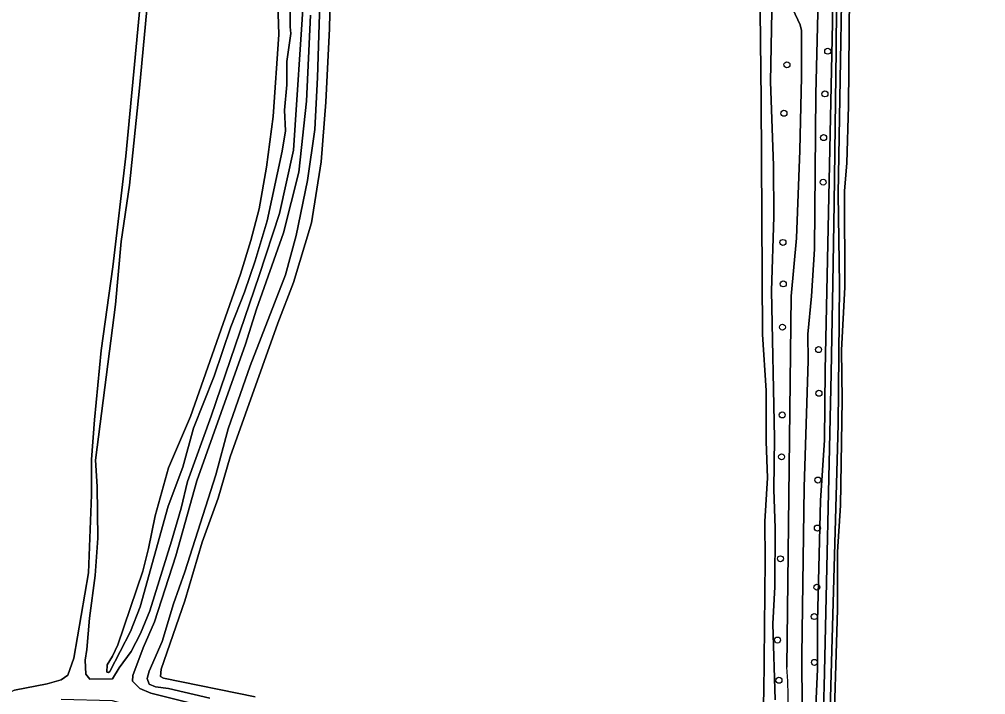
# Model space of a CAD drawing. Extents: x 162722 to 165104, y 384719 to 386284.
# Drawn here: x 163729.4 to 163886.4, y 385827.9 to 385937.6 of the extents above; entities that cross this region are included whole.
import ezdxf

# ---------------------------------------------------------------- set-up
doc = ezdxf.new("R2010")
doc.units = 0
for name, color, linetype in [('IMGEO_Boom', 7, 'Continuous'), ('IMGEO_Gemengd_bos', 7, 'Continuous'), ('IMGEO_Groenvoorziening', 7, 'Continuous'), ('IMGEO_Loofbos', 7, 'Continuous'), ('IMGEO_Oever', 7, 'Continuous'), ('IMGEO_Voetpad_halfverhard', 7, 'Continuous'), ('IMGEO_Waterloop', 7, 'Continuous')]:
    doc.layers.add(name, color=color, linetype=linetype)

msp = doc.modelspace()

# ---------------------------------------------------------------- linework, layer by layer
at = {"layer": 'IMGEO_Boom'}
for centre in [(163860.78, 385932.42), (163854.15, 385930.21), (163860.33, 385925.49), (163853.66, 385922.34), (163860.12, 385918.39), (163860.04, 385911.15), (163853.51, 385901.36), (163853.56, 385894.63), (163853.43, 385887.6), (163859.29, 385883.95), (163859.36, 385876.86), (163853.38, 385873.35), (163853.28, 385866.54), (163859.18, 385862.77), (163859.1, 385854.97), (163853.1, 385849.98), (163859.02, 385845.37), (163858.59, 385840.6), (163852.62, 385836.78), (163858.63, 385833.16), (163852.86, 385830.25)]:
    msp.add_circle(centre, 0.489, dxfattribs=at)
at = {"layer": 'IMGEO_Gemengd_bos'}
for points in [[(163773.5, 385942.06), (163773.43, 385936.37), (163773.55, 385935.31), (163772.9, 385930.76), (163772.87, 385926.95), (163772.54, 385922.87), (163772.69, 385919.51), (163772.16, 385916.19), (163769.71, 385904.85), (163767.73, 385898.39), (163765.99, 385893.3), (163763.79, 385887.65), (163761.06, 385879.64), (163757.74, 385871.18), (163755.97, 385864.87), (163753.63, 385858.51), (163749.04, 385842.19), (163747.51, 385838.16), (163744.13, 385831.68), (163743.93, 385831.53), (163743.65, 385831.56), (163743.68, 385832.78), (163744.55, 385834.14), (163745.46, 385836.02), (163749.51, 385847.95), (163750.43, 385851.65), (163751.49, 385856.98), (163753.68, 385864.74), (163757.22, 385873.09), (163765.35, 385896.2), (163767.04, 385901.67), (163768.4, 385906.82), (163769.57, 385913.57), (163770.65, 385921.84), (163771.62, 385935.12), (163771.2, 385947.03)], [(163864.35, 385947.55), (163864.16, 385923.57), (163863.88, 385914.23), (163863.53, 385909.74), (163863.58, 385894.09), (163863.04, 385883.86), (163863.13, 385875.81), (163862.86, 385858.66), (163862.35, 385851.1), (163862.38, 385841.75), (163861.64, 385818.27), (163861.77, 385812.27), (163861.51, 385808.77), (163860.73, 385805.09), (163860.21, 385801.72), (163860.22, 385800.43), (163863.14, 385798.03), (163863.74, 385797.01), (163863.87, 385794.75), (163909.35, 385788)], [(163750.52, 385943.32), (163748.95, 385926.4), (163747.31, 385910.68), (163745.98, 385901.51), (163745.08, 385891.3), (163741.81, 385866.02), (163742.07, 385861.73), (163742.16, 385853.33), (163741.74, 385847.28), (163740.84, 385840.32), (163740.42, 385835.22), (163740.15, 385833.49), (163740.25, 385831.25), (163740.91, 385830.44), (163744.58, 385830.46), (163745.63, 385832.26), (163747.61, 385834.93), (163749.1, 385837.83), (163750.64, 385841.54), (163754.15, 385852.82), (163755.72, 385858.21), (163756.75, 385862.55), (163760.61, 385873.13), (163768.42, 385895.98), (163771.7, 385906.04), (163773.96, 385916.33), (163775.64, 385941.73)], [(163728.65, 385828.64), (163733.97, 385829.65), (163736.24, 385830.3), (163737.33, 385831.1), (163738.29, 385833.84), (163740.68, 385847.68), (163741.18, 385860.38), (163741.17, 385866.12), (163741.64, 385872.55), (163742.71, 385883.8), (163744.62, 385897.42), (163746.74, 385915.38), (163749.08, 385940.02)]]:
    msp.add_lwpolyline(points, dxfattribs=at)
at = {"layer": 'IMGEO_Groenvoorziening'}
for points in [[(163859.7, 385960.62), (163858.83, 385925.43), (163858.65, 385900.29), (163858.15, 385892.61), (163857.57, 385886.49), (163857.62, 385882.11), (163856.96, 385861.61), (163856.58, 385834.26), (163856.66, 385816.7)], [(163858.66, 385822.47), (163859.14, 385832.06), (163859.1, 385839.78), (163859.62, 385859.46), (163860.26, 385869.23), (163860.36, 385880.64), (163861.54, 385937.01), (163861.46, 385957.41)]]:
    msp.add_lwpolyline(points, dxfattribs=at)
at = {"layer": 'IMGEO_Loofbos'}
for points in [[(163760.38, 385827.32), (163753.66, 385828.89), (163751.58, 385829.21), (163750.54, 385829.63), (163750.19, 385830.52), (163750.51, 385831.74), (163752.62, 385836.52), (163754.48, 385842.66), (163756.34, 385847.87), (163761.34, 385863.61), (163763.38, 385871.11), (163766.91, 385881.33), (163772.69, 385896.09), (163774.39, 385902.51), (163776.26, 385911.41), (163777.47, 385919.71), (163777.89, 385928.14), (163778.43, 385945.43)], [(163779.99, 385943.46), (163779.8, 385936.12), (163779.25, 385924.16), (163778.47, 385914.47), (163776.89, 385904.52), (163774, 385894.86), (163771.43, 385888.25), (163763.67, 385866.54), (163761.74, 385859.85), (163759.12, 385852.66), (163756.33, 385843.15), (163752.46, 385832.05), (163752.38, 385830.86), (163752.86, 385830.6), (163767.74, 385827.57)], [(163851.75, 385941.86), (163851.49, 385927.43), (163851.99, 385913.84), (163852.03, 385905.51), (163851.64, 385893.52), (163852.16, 385869.59), (163852.05, 385861.26), (163852.26, 385854.96), (163852.21, 385845.43), (163851.86, 385839.44), (163852.24, 385827.07)], [(163850.01, 385820.27), (163850.4, 385828.1), (163850.64, 385849.74), (163850.54, 385856.06), (163850.97, 385863.12), (163850.79, 385869.02), (163850.77, 385877.3), (163850.16, 385886.42), (163849.99, 385924.45), (163849.8, 385938.9)], [(163854.13, 385832.37), (163854.83, 385892.66), (163855.72, 385902.04), (163856.24, 385916.32), (163856.52, 385928.27), (163856.51, 385935.79), (163856.28, 385936.68), (163855.11, 385939.25)], [(163776.74, 385938.3), (163776.08, 385924.31), (163774.83, 385912.8), (163772.34, 385902.92), (163767.97, 385890.51), (163766.18, 385884.82), (163758.25, 385862.63), (163754.84, 385850.46), (163751.41, 385839.76), (163749.54, 385835.54), (163747.85, 385831.04), (163747.8, 385830.1), (163748.99, 385828.91), (163750.77, 385828.15), (163770.97, 385823.1), (163782.04, 385819.82), (163795.47, 385815.55), (163814.8, 385808.57), (163845.33, 385799.1), (163848.75, 385798.55)]]:
    msp.add_lwpolyline(points, dxfattribs=at)
msp.add_arc((163777.29, 385826.52), 77.07, 355.2889, 4.3536, dxfattribs=at)
at = {"layer": 'IMGEO_Oever'}
for points in [[(163863.4, 385961.93), (163862.47, 385909.25), (163862.68, 385894.48), (163862.48, 385871.78), (163860.86, 385813.86), (163860.65, 385809.23), (163859.16, 385800.33), (163859.52, 385799.63), (163862.52, 385797.8), (163863.18, 385796.69), (163863.24, 385795.52), (163862.71, 385795.48), (163861.77, 385797.08), (163858.89, 385797.97), (163857.91, 385799.8), (163859.66, 385812.95), (163860.21, 385829.16), (163861.36, 385880.09), (163861.62, 385894.73), (163861.83, 385907.68), (163862.14, 385932.63), (163862.24, 385946.93)], [(163861.46, 385957.41), (163861.54, 385937.01), (163860.36, 385880.64), (163860.26, 385869.23), (163859.62, 385859.46), (163859.1, 385839.78), (163859.14, 385832.06), (163858.66, 385822.47)], [(163861.64, 385818.27), (163862.38, 385841.75), (163862.35, 385851.1), (163862.86, 385858.66), (163863.13, 385875.81), (163863.04, 385883.86), (163863.58, 385894.09), (163863.53, 385909.74), (163863.88, 385914.23), (163864.16, 385923.57), (163864.35, 385947.55)]]:
    msp.add_lwpolyline(points, dxfattribs=at)
at = {"layer": 'IMGEO_Voetpad_halfverhard'}
for points in [[(163856.58, 385834.26), (163856.96, 385861.61), (163857.62, 385882.11), (163857.57, 385886.49), (163858.15, 385892.61), (163858.65, 385900.29), (163858.83, 385925.43), (163859.7, 385960.62), (163859.7, 385974.32), (163859.89, 385978.92), (163860.31, 385982.62), (163860.61, 385989.34), (163860.84, 386000), (163860.96, 386005.39), (163860.86, 386018.57), (163861.07, 386049.49), (163860.83, 386057.07), (163860.78, 386071.09), (163861.1, 386107.74)], [(163775.64, 385941.73), (163773.96, 385916.33), (163771.7, 385906.04), (163768.42, 385895.98), (163760.61, 385873.13), (163756.75, 385862.55), (163755.72, 385858.21), (163754.15, 385852.82), (163750.64, 385841.54), (163749.1, 385837.83), (163747.61, 385834.93), (163745.63, 385832.26), (163744.58, 385830.46), (163740.91, 385830.44), (163740.25, 385831.25), (163740.15, 385833.49), (163740.42, 385835.22), (163740.84, 385840.32), (163741.74, 385847.28), (163742.16, 385853.33), (163742.07, 385861.73), (163741.81, 385866.02), (163745.08, 385891.3), (163745.98, 385901.51), (163747.31, 385910.68), (163748.95, 385926.4), (163750.52, 385943.32)], [(163749.08, 385940.02), (163746.74, 385915.38), (163744.62, 385897.42), (163742.71, 385883.8), (163741.64, 385872.55), (163741.17, 385866.12), (163741.18, 385860.38), (163740.68, 385847.68), (163738.29, 385833.84), (163737.33, 385831.1), (163736.24, 385830.3), (163733.97, 385829.65), (163728.65, 385828.64), (163722.1, 385825.43), (163723.01, 385825.55), (163728.55, 385826.49)], [(163855.11, 385939.25), (163856.28, 385936.68), (163856.51, 385935.79), (163856.52, 385928.27), (163856.24, 385916.32), (163855.72, 385902.04), (163854.83, 385892.66), (163854.13, 385832.37)], [(163747.8, 385830.1), (163747.85, 385831.04), (163749.54, 385835.54), (163751.41, 385839.76), (163754.84, 385850.46), (163758.25, 385862.63), (163766.18, 385884.82), (163767.97, 385890.51), (163772.34, 385902.92), (163774.83, 385912.8), (163776.08, 385924.31), (163776.74, 385938.3)], [(163736.21, 385827.18), (163744.49, 385826.99), (163747.37, 385826.14), (163751.36, 385825.3), (163762.43, 385822.57), (163771.17, 385820.08), (163775.7, 385818.4), (163791.05, 385814.23), (163835.12, 385799.87), (163851.19, 385794.34), (163854.99, 385793.25), (163854.56, 385796.09), (163854.83, 385800.43), (163856.06, 385810.48), (163856.66, 385816.7), (163856.58, 385834.26)], [(163848.75, 385798.55), (163845.33, 385799.1), (163814.8, 385808.57), (163795.47, 385815.55), (163782.04, 385819.82), (163770.97, 385823.1), (163750.77, 385828.15), (163748.99, 385828.91), (163747.8, 385830.1)]]:
    msp.add_lwpolyline(points, dxfattribs=at)
msp.add_arc((163777.29, 385826.52), 77.07, 355.2889, 4.3536, dxfattribs=at)
at = {"layer": 'IMGEO_Waterloop'}
for points in [[(163862.24, 385946.93), (163862.14, 385932.63), (163861.83, 385907.68), (163861.62, 385894.73), (163861.36, 385880.09), (163860.21, 385829.16), (163859.66, 385812.95), (163857.91, 385799.8), (163858.89, 385797.97), (163861.77, 385797.08), (163862.71, 385795.48), (163863.24, 385795.52), (163863.18, 385796.69), (163862.52, 385797.8), (163859.52, 385799.63), (163859.16, 385800.33), (163860.65, 385809.23), (163860.86, 385813.86), (163862.48, 385871.78), (163862.68, 385894.48), (163862.47, 385909.25), (163863.4, 385961.93)], [(163771.2, 385947.03), (163771.62, 385935.12), (163770.65, 385921.84), (163769.57, 385913.57), (163768.4, 385906.82), (163767.04, 385901.67), (163765.35, 385896.2), (163757.22, 385873.09), (163753.68, 385864.74), (163751.49, 385856.98), (163750.43, 385851.65), (163749.51, 385847.95), (163745.46, 385836.02), (163744.55, 385834.14), (163743.68, 385832.78), (163743.65, 385831.56), (163743.93, 385831.53), (163744.13, 385831.68), (163747.51, 385838.16), (163749.04, 385842.19), (163753.63, 385858.51), (163755.97, 385864.87), (163757.74, 385871.18), (163761.06, 385879.64), (163763.79, 385887.65), (163765.99, 385893.3), (163767.73, 385898.39), (163769.71, 385904.85), (163772.16, 385916.19), (163772.69, 385919.51), (163772.54, 385922.87), (163772.87, 385926.95), (163772.9, 385930.76), (163773.55, 385935.31), (163773.43, 385936.37), (163773.5, 385942.06)], [(163778.43, 385945.43), (163777.89, 385928.14), (163777.47, 385919.71), (163776.26, 385911.41), (163774.39, 385902.51), (163772.69, 385896.09), (163766.91, 385881.33), (163763.38, 385871.11), (163761.34, 385863.61), (163756.34, 385847.87), (163754.48, 385842.66), (163752.62, 385836.52), (163750.51, 385831.74), (163750.19, 385830.52), (163750.54, 385829.63), (163751.58, 385829.21), (163753.66, 385828.89), (163760.38, 385827.32)], [(163767.74, 385827.57), (163752.86, 385830.6), (163752.38, 385830.86), (163752.46, 385832.05), (163756.33, 385843.15), (163759.12, 385852.66), (163761.74, 385859.85), (163763.67, 385866.54), (163771.43, 385888.25), (163774, 385894.86), (163776.89, 385904.52), (163778.47, 385914.47), (163779.25, 385924.16), (163779.8, 385936.12), (163779.99, 385943.46)], [(163852.24, 385827.07), (163851.86, 385839.44), (163852.21, 385845.43), (163852.26, 385854.96), (163852.05, 385861.26), (163852.16, 385869.59), (163851.64, 385893.52), (163852.03, 385905.51), (163851.99, 385913.84), (163851.49, 385927.43), (163851.75, 385941.86)], [(163849.8, 385938.9), (163849.99, 385924.45), (163850.16, 385886.42), (163850.77, 385877.3), (163850.79, 385869.02), (163850.97, 385863.12), (163850.54, 385856.06), (163850.64, 385849.74), (163850.4, 385828.1), (163850.01, 385820.27)]]:
    msp.add_lwpolyline(points, dxfattribs=at)

doc.saveas('drawing.dxf')
